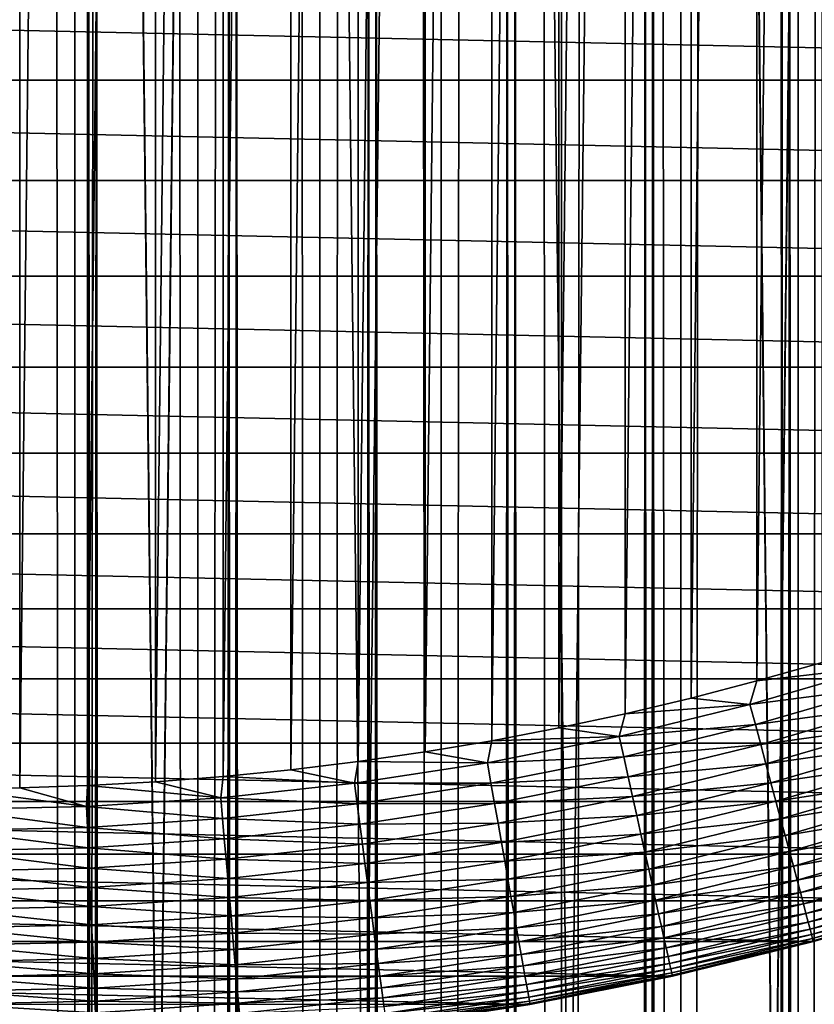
# Model space of a CAD drawing. Header units: millimetres. Extents: x -161 to 161, y -94 to 1149.
# Tile 1043 of 1056: x 0.25 to 3.24, y 641.19 to 644.89. Entities that reach past the tile are written whole.
import ezdxf

# ---------------------------------------------------------------- set-up
doc = ezdxf.new("R2010")
doc.units = ezdxf.units.MM
doc.header["$LTSCALE"] = 81.481481
for name, color, linetype in [('16', 7, 'CONTINUOUS'), ('18', 7, 'CONTINUOUS'), ('3', 7, 'CONTINUOUS'), ('37', 7, 'CONTINUOUS'), ('38', 7, 'CONTINUOUS'), ('39', 7, 'CONTINUOUS'), ('4', 7, 'CONTINUOUS'), ('41', 7, 'CONTINUOUS'), ('5', 7, 'CONTINUOUS')]:
    doc.layers.add(name, color=color, linetype=linetype)

msp = doc.modelspace()

# ---------------------------------------------------------------- linework, layer by layer
at = {"layer": '16', "color": 7, "linetype": 'CONTINUOUS', "true_color": 0xaaaaaa}
for points in [[(-0.3872, 673.5, -19.9962), (0.3872, 673.5, -19.9962), (0.0005, 640, -20), (-0.3872, 673.5, -19.9962)], [(0.0005, 640, -20), (0.3872, 673.5, -19.9962), (0.7751, 640, -19.985), (0.0005, 640, -20)], [(0.3872, 673.5, -19.9962), (1.1627, 673.5, -19.966), (0.7751, 640, -19.985), (0.3872, 673.5, -19.9962)], [(0.7751, 640, -19.985), (1.1627, 673.5, -19.966), (1.5485, 640, -19.94), (0.7751, 640, -19.985)], [(1.1627, 673.5, -19.966), (1.9369, 673.5, -19.9059), (1.5485, 640, -19.94), (1.1627, 673.5, -19.966)], [(1.5485, 640, -19.94), (1.9369, 673.5, -19.9059), (2.3195, 640, -19.865), (1.5485, 640, -19.94)], [(1.9369, 673.5, -19.9059), (2.7064, 673.5, -19.816), (2.3195, 640, -19.865), (1.9369, 673.5, -19.9059)], [(2.3195, 640, -19.865), (2.7064, 673.5, -19.816), (3.087, 640, -19.7603), (2.3195, 640, -19.865)], [(2.7064, 673.5, -19.816), (3.4724, 673.5, -19.6961), (3.087, 640, -19.7603), (2.7064, 673.5, -19.816)], [(3.087, 640, -19.7603), (3.4724, 673.5, -19.6961), (3.8498, 640, -19.626), (3.087, 640, -19.7603)]]:
    msp.add_3dface(points, dxfattribs=at)
at = {"layer": '18', "color": 7, "linetype": 'CONTINUOUS', "true_color": 0xaaaaaa}
for points in [[(0.3872, 673.5, 19.9962), (-0.3872, 673.5, 19.9962), (-0.0005, 640, 20), (0.3872, 673.5, 19.9962)], [(0.774, 640, 19.985), (0.3872, 673.5, 19.9962), (-0.0005, 640, 20), (0.774, 640, 19.985)], [(1.1627, 673.5, 19.966), (0.3872, 673.5, 19.9962), (0.774, 640, 19.985), (1.1627, 673.5, 19.966)], [(1.5474, 640, 19.94), (1.1627, 673.5, 19.966), (0.774, 640, 19.985), (1.5474, 640, 19.94)], [(1.9369, 673.5, 19.9059), (1.1627, 673.5, 19.966), (1.5474, 640, 19.94), (1.9369, 673.5, 19.9059)], [(2.3184, 640, 19.8652), (1.9369, 673.5, 19.9059), (1.5474, 640, 19.94), (2.3184, 640, 19.8652)], [(2.7064, 673.5, 19.816), (1.9369, 673.5, 19.9059), (2.3184, 640, 19.8652), (2.7064, 673.5, 19.816)], [(3.0859, 640, 19.7605), (2.7064, 673.5, 19.816), (2.3184, 640, 19.8652), (3.0859, 640, 19.7605)], [(3.4724, 673.5, 19.6961), (2.7064, 673.5, 19.816), (3.0859, 640, 19.7605), (3.4724, 673.5, 19.6961)], [(3.8488, 640, 19.6262), (3.4724, 673.5, 19.6961), (3.0859, 640, 19.7605), (3.8488, 640, 19.6262)]]:
    msp.add_3dface(points, dxfattribs=at)
at = {"layer": '3', "color": 7, "linetype": 'CONTINUOUS', "true_color": 0xaaaaaa}
for points in [[(-0.2655, -11, -11.9971), (0.0149, 648.5, -12), (0.2655, -11, -11.9971), (-0.2655, -11, -11.9971)], [(0.0149, 648.5, -12), (0.5426, 648.5, -11.9877), (0.2655, -11, -11.9971), (0.0149, 648.5, -12)], [(0.2655, -11, -11.9971), (0.5426, 648.5, -11.9877), (0.7959, -11, -11.9736), (0.2655, -11, -11.9971)], [(0.5426, 648.5, -11.9877), (1.069, 648.5, -11.9523), (0.7959, -11, -11.9736), (0.5426, 648.5, -11.9877)], [(0.7959, -11, -11.9736), (1.069, 648.5, -11.9523), (1.3247, -11, -11.9267), (0.7959, -11, -11.9736)], [(1.069, 648.5, -11.9523), (1.5934, 648.5, -11.8937), (1.3247, -11, -11.9267), (1.069, 648.5, -11.9523)], [(1.3247, -11, -11.9267), (1.5934, 648.5, -11.8937), (1.851, -11, -11.8564), (1.3247, -11, -11.9267)], [(1.5934, 648.5, -11.8937), (2.1149, 648.5, -11.8122), (1.851, -11, -11.8564), (1.5934, 648.5, -11.8937)], [(1.851, -11, -11.8564), (2.1149, 648.5, -11.8122), (2.3736, -11, -11.7629), (1.851, -11, -11.8564)], [(2.1149, 648.5, -11.8122), (2.6326, 648.5, -11.7077), (2.3736, -11, -11.7629), (2.1149, 648.5, -11.8122)], [(2.3736, -11, -11.7629), (2.6326, 648.5, -11.7077), (2.8916, -11, -11.6464), (2.3736, -11, -11.7629)], [(2.6326, 648.5, -11.7077), (3.1455, 648.5, -11.5804), (2.8916, -11, -11.6464), (2.6326, 648.5, -11.7077)], [(2.8916, -11, -11.6464), (3.1455, 648.5, -11.5804), (3.4039, -11, -11.5071), (2.8916, -11, -11.6464)], [(3.1455, 648.5, -11.5804), (3.6527, 648.5, -11.4306), (3.4039, -11, -11.5071), (3.1455, 648.5, -11.5804)]]:
    msp.add_3dface(points, dxfattribs=at)
at = {"layer": '37', "linetype": 'CONTINUOUS'}
for points in [[(0.2545, 642.0028, -48.8), (0.2541, 664.9972, -48.8), (0.0002, 642, -48.8), (0.2545, 642.0028, -48.8)], [(0.5089, 664.9887, -48.8), (0.2541, 664.9972, -48.8), (0.2545, 642.0028, -48.8), (0.5089, 664.9887, -48.8)], [(0.5093, 642.0114, -48.8), (0.5089, 664.9887, -48.8), (0.2545, 642.0028, -48.8), (0.5093, 642.0114, -48.8)], [(0.7637, 664.9745, -48.8), (0.5089, 664.9887, -48.8), (0.5093, 642.0114, -48.8), (0.7637, 664.9745, -48.8)], [(0.7641, 642.0255, -48.8), (0.7637, 664.9745, -48.8), (0.5093, 642.0114, -48.8), (0.7641, 642.0255, -48.8)], [(1.0182, 664.9547, -48.8), (0.7637, 664.9745, -48.8), (0.7641, 642.0255, -48.8), (1.0182, 664.9547, -48.8)], [(1.0186, 642.0453, -48.8), (1.0182, 664.9547, -48.8), (0.7641, 642.0255, -48.8), (1.0186, 642.0453, -48.8)], [(1.272, 664.9294, -48.8), (1.0182, 664.9547, -48.8), (1.0186, 642.0453, -48.8), (1.272, 664.9294, -48.8)], [(1.2724, 642.0707, -48.8), (1.272, 664.9294, -48.8), (1.0186, 642.0453, -48.8), (1.2724, 642.0707, -48.8)], [(1.5248, 664.8985, -48.8), (1.272, 664.9294, -48.8), (1.2724, 642.0707, -48.8), (1.5248, 664.8985, -48.8)], [(1.5252, 642.1016, -48.8), (1.5248, 664.8985, -48.8), (1.2724, 642.0707, -48.8), (1.5252, 642.1016, -48.8)], [(1.7763, 664.862, -48.8), (1.5248, 664.8985, -48.8), (1.5252, 642.1016, -48.8), (1.7763, 664.862, -48.8)], [(1.7767, 642.1381, -48.8), (1.7763, 664.862, -48.8), (1.5252, 642.1016, -48.8), (1.7767, 642.1381, -48.8)], [(2.0275, 664.8198, -48.8), (1.7763, 664.862, -48.8), (1.7767, 642.1381, -48.8), (2.0275, 664.8198, -48.8)], [(2.0279, 642.1803, -48.8), (2.0275, 664.8198, -48.8), (1.7767, 642.1381, -48.8), (2.0279, 642.1803, -48.8)], [(2.2781, 664.772, -48.8), (2.0275, 664.8198, -48.8), (2.0279, 642.1803, -48.8), (2.2781, 664.772, -48.8)], [(2.2785, 642.2281, -48.8), (2.2781, 664.772, -48.8), (2.0279, 642.1803, -48.8), (2.2785, 642.2281, -48.8)], [(2.5277, 664.7186, -48.8), (2.2781, 664.772, -48.8), (2.2785, 642.2281, -48.8), (2.5277, 664.7186, -48.8)], [(2.5281, 642.2814, -48.8), (2.5277, 664.7186, -48.8), (2.2785, 642.2281, -48.8), (2.5281, 642.2814, -48.8)], [(2.7761, 664.6598, -48.8), (2.5277, 664.7186, -48.8), (2.5281, 642.2814, -48.8), (2.7761, 664.6598, -48.8)], [(2.7764, 642.3403, -48.8), (2.7761, 664.6598, -48.8), (2.5281, 642.2814, -48.8), (2.7764, 642.3403, -48.8)], [(3.0227, 664.5956, -48.8), (2.7761, 664.6598, -48.8), (2.7764, 642.3403, -48.8), (3.0227, 664.5956, -48.8)], [(3.0231, 642.4045, -48.8), (3.0227, 664.5956, -48.8), (2.7764, 642.3403, -48.8), (3.0231, 642.4045, -48.8)], [(3.2673, 664.5261, -48.8), (3.0227, 664.5956, -48.8), (3.0231, 642.4045, -48.8), (3.2673, 664.5261, -48.8)], [(3.2677, 642.474, -48.8), (3.2673, 664.5261, -48.8), (3.0231, 642.4045, -48.8), (3.2677, 642.474, -48.8)]]:
    msp.add_3dface(points, dxfattribs=at)
at = {"layer": '38', "linetype": 'CONTINUOUS'}
for points in [[(-8.8387, 644.6613, -78.8), (-9.2163, 645.0556, -78.8), (8.8387, 644.6613, -78.8), (-8.8387, 644.6613, -78.8)], [(8.8387, 644.6613, -78.8), (-9.2163, 645.0556, -78.8), (9.2163, 645.0556, -78.8), (8.8387, 644.6613, -78.8)], [(-8.4444, 644.2837, -78.8), (-8.8387, 644.6613, -78.8), (8.4444, 644.2837, -78.8), (-8.4444, 644.2837, -78.8)], [(8.4444, 644.2837, -78.8), (-8.8387, 644.6613, -78.8), (8.8387, 644.6613, -78.8), (8.4444, 644.2837, -78.8)], [(-8.0352, 643.9248, -78.8), (-8.4444, 644.2837, -78.8), (8.0352, 643.9248, -78.8), (-8.0352, 643.9248, -78.8)], [(8.0352, 643.9248, -78.8), (-8.4444, 644.2837, -78.8), (8.4444, 644.2837, -78.8), (8.0352, 643.9248, -78.8)], [(-7.6096, 643.5833, -78.8), (-8.0352, 643.9248, -78.8), (7.6096, 643.5833, -78.8), (-7.6096, 643.5833, -78.8)], [(7.6096, 643.5833, -78.8), (-8.0352, 643.9248, -78.8), (8.0352, 643.9248, -78.8), (7.6096, 643.5833, -78.8)], [(-7.1692, 643.2604, -78.8), (-7.6096, 643.5833, -78.8), (7.1692, 643.2604, -78.8), (-7.1692, 643.2604, -78.8)], [(7.1692, 643.2604, -78.8), (-7.6096, 643.5833, -78.8), (7.6096, 643.5833, -78.8), (7.1692, 643.2604, -78.8)], [(-6.7164, 642.9577, -78.8), (-7.1692, 643.2604, -78.8), (6.7164, 642.9577, -78.8), (-6.7164, 642.9577, -78.8)], [(6.7164, 642.9577, -78.8), (-7.1692, 643.2604, -78.8), (7.1692, 643.2604, -78.8), (6.7164, 642.9577, -78.8)], [(-6.2503, 642.675, -78.8), (-6.7164, 642.9577, -78.8), (6.2503, 642.675, -78.8), (-6.2503, 642.675, -78.8)], [(6.2503, 642.675, -78.8), (-6.7164, 642.9577, -78.8), (6.7164, 642.9577, -78.8), (6.2503, 642.675, -78.8)], [(-5.7715, 642.4123, -78.8), (-6.2503, 642.675, -78.8), (5.7715, 642.4123, -78.8), (-5.7715, 642.4123, -78.8)], [(5.7715, 642.4123, -78.8), (-6.2503, 642.675, -78.8), (6.2503, 642.675, -78.8), (5.7715, 642.4123, -78.8)], [(-5.2825, 642.171, -78.8), (-5.7715, 642.4123, -78.8), (5.2825, 642.171, -78.8), (-5.2825, 642.171, -78.8)], [(5.2825, 642.171, -78.8), (-5.7715, 642.4123, -78.8), (5.7715, 642.4123, -78.8), (5.2825, 642.171, -78.8)], [(-4.784, 641.9518, -78.8), (-5.2825, 642.171, -78.8), (4.784, 641.9518, -78.8), (-4.784, 641.9518, -78.8)], [(4.784, 641.9518, -78.8), (-5.2825, 642.171, -78.8), (5.2825, 642.171, -78.8), (4.784, 641.9518, -78.8)], [(-4.2751, 641.7539, -78.8), (-4.784, 641.9518, -78.8), (4.2751, 641.7539, -78.8), (-4.2751, 641.7539, -78.8)], [(4.2751, 641.7539, -78.8), (-4.784, 641.9518, -78.8), (4.784, 641.9518, -78.8), (4.2751, 641.7539, -78.8)], [(-3.7583, 641.5784, -78.8), (-4.2751, 641.7539, -78.8), (3.7583, 641.5784, -78.8), (-3.7583, 641.5784, -78.8)], [(3.7583, 641.5784, -78.8), (-4.2751, 641.7539, -78.8), (4.2751, 641.7539, -78.8), (3.7583, 641.5784, -78.8)], [(-3.2358, 641.4261, -78.8), (-3.7583, 641.5784, -78.8), (3.2358, 641.4261, -78.8), (-3.2358, 641.4261, -78.8)], [(3.2358, 641.4261, -78.8), (-3.7583, 641.5784, -78.8), (3.7583, 641.5784, -78.8), (3.2358, 641.4261, -78.8)], [(-2.7056, 641.2964, -78.8), (-3.2358, 641.4261, -78.8), (2.7056, 641.2964, -78.8), (-2.7056, 641.2964, -78.8)], [(2.7056, 641.2964, -78.8), (-3.2358, 641.4261, -78.8), (3.2358, 641.4261, -78.8), (2.7056, 641.2964, -78.8)], [(-2.17, 641.1899, -78.8), (-2.7056, 641.2964, -78.8), (2.17, 641.1899, -78.8), (-2.17, 641.1899, -78.8)], [(2.17, 641.1899, -78.8), (-2.7056, 641.2964, -78.8), (2.7056, 641.2964, -78.8), (2.17, 641.1899, -78.8)]]:
    msp.add_3dface(points, dxfattribs=at)
at = {"layer": '39', "linetype": 'CONTINUOUS'}
for points in [[(3.2358, 641.4261, -78.8), (3.7583, 641.5784, -78.8), (3.2409, 641.4274, -49.8), (3.2358, 641.4261, -78.8)], [(2.7103, 641.2974, -49.8), (3.2358, 641.4261, -78.8), (3.2409, 641.4274, -49.8), (2.7103, 641.2974, -49.8)], [(2.7056, 641.2964, -78.8), (3.2358, 641.4261, -78.8), (2.7103, 641.2974, -49.8), (2.7056, 641.2964, -78.8)], [(2.17, 641.1899, -78.8), (2.7056, 641.2964, -78.8), (2.1745, 641.1906, -49.8), (2.17, 641.1899, -78.8)], [(2.1745, 641.1906, -49.8), (2.7056, 641.2964, -78.8), (2.7103, 641.2974, -49.8), (2.1745, 641.1906, -49.8)], [(1.6346, 641.1073, -49.8), (2.17, 641.1899, -78.8), (2.1745, 641.1906, -49.8), (1.6346, 641.1073, -49.8)]]:
    msp.add_3dface(points, dxfattribs=at)
at = {"layer": '4', "color": 7, "linetype": 'CONTINUOUS', "true_color": 0xaaaaaa}
for points in [[(0.2655, -11, 11.9971), (-0.0149, 648.5, 12), (-0.2655, -11, 11.9971), (0.2655, -11, 11.9971)], [(0.5127, 648.5, 11.989), (-0.0149, 648.5, 12), (0.2655, -11, 11.9971), (0.5127, 648.5, 11.989)], [(0.7959, -11, 11.9736), (0.5127, 648.5, 11.989), (0.2655, -11, 11.9971), (0.7959, -11, 11.9736)], [(1.0392, 648.5, 11.9549), (0.5127, 648.5, 11.989), (0.7959, -11, 11.9736), (1.0392, 648.5, 11.9549)], [(1.3247, -11, 11.9267), (1.0392, 648.5, 11.9549), (0.7959, -11, 11.9736), (1.3247, -11, 11.9267)], [(1.5636, 648.5, 11.8977), (1.0392, 648.5, 11.9549), (1.3247, -11, 11.9267), (1.5636, 648.5, 11.8977)], [(1.851, -11, 11.8564), (1.5636, 648.5, 11.8977), (1.3247, -11, 11.9267), (1.851, -11, 11.8564)], [(2.0852, 648.4999, 11.8174), (1.5636, 648.5, 11.8977), (1.851, -11, 11.8564), (2.0852, 648.4999, 11.8174)], [(2.3736, -11, 11.7629), (2.0852, 648.4999, 11.8174), (1.851, -11, 11.8564), (2.3736, -11, 11.7629)], [(2.603, 648.4999, 11.7143), (2.0852, 648.4999, 11.8174), (2.3736, -11, 11.7629), (2.603, 648.4999, 11.7143)], [(2.8916, -11, 11.6464), (2.603, 648.4999, 11.7143), (2.3736, -11, 11.7629), (2.8916, -11, 11.6464)], [(3.1161, 648.4999, 11.5884), (2.603, 648.4999, 11.7143), (2.8916, -11, 11.6464), (3.1161, 648.4999, 11.5884)], [(3.4039, -11, 11.5071), (3.1161, 648.4999, 11.5884), (2.8916, -11, 11.6464), (3.4039, -11, 11.5071)], [(3.6234, 648.5, 11.4399), (3.1161, 648.4999, 11.5884), (3.4039, -11, 11.5071), (3.6234, 648.5, 11.4399)]]:
    msp.add_3dface(points, dxfattribs=at)
at = {"layer": '41', "linetype": 'CONTINUOUS'}
for points in [[(3.2677, 642.474, -48.8), (3.0231, 642.4045, -48.8), (3.4817, 642.4574, -48.8031), (3.2677, 642.474, -48.8)], [(3.4817, 642.4574, -48.8031), (3.0231, 642.4045, -48.8), (2.9967, 642.3161, -48.8031), (3.4817, 642.4574, -48.8031)], [(3.4817, 642.4574, -48.8031), (2.9967, 642.3161, -48.8031), (3.5052, 642.383, -48.8123), (3.4817, 642.4574, -48.8031)], [(3.0231, 642.4045, -48.8), (2.7764, 642.3403, -48.8), (2.9967, 642.3161, -48.8031), (3.0231, 642.4045, -48.8)], [(3.5052, 642.383, -48.8123), (2.9967, 642.3161, -48.8031), (3.0169, 642.2407, -48.8123), (3.5052, 642.383, -48.8123)], [(3.5052, 642.383, -48.8123), (3.0169, 642.2407, -48.8123), (3.5284, 642.3095, -48.8277), (3.5052, 642.383, -48.8123)], [(2.9967, 642.3161, -48.8031), (2.5281, 642.2814, -48.8), (2.506, 642.196, -48.8031), (2.9967, 642.3161, -48.8031)], [(2.9967, 642.3161, -48.8031), (2.506, 642.196, -48.8031), (3.0169, 642.2407, -48.8123), (2.9967, 642.3161, -48.8031)], [(2.7764, 642.3403, -48.8), (2.5281, 642.2814, -48.8), (2.9967, 642.3161, -48.8031), (2.7764, 642.3403, -48.8)], [(2.5281, 642.2814, -48.8), (2.2785, 642.2281, -48.8), (2.506, 642.196, -48.8031), (2.5281, 642.2814, -48.8)], [(3.5284, 642.3095, -48.8277), (3.0169, 642.2407, -48.8123), (3.0369, 642.1662, -48.8277), (3.5284, 642.3095, -48.8277)], [(3.5284, 642.3095, -48.8277), (3.0369, 642.1662, -48.8277), (3.5511, 642.2373, -48.849), (3.5284, 642.3095, -48.8277)], [(3.0169, 642.2407, -48.8123), (2.506, 642.196, -48.8031), (2.5229, 642.1198, -48.8123), (3.0169, 642.2407, -48.8123)], [(3.0169, 642.2407, -48.8123), (2.5229, 642.1198, -48.8123), (3.0369, 642.1662, -48.8277), (3.0169, 642.2407, -48.8123)], [(2.2785, 642.2281, -48.8), (2.0279, 642.1803, -48.8), (2.506, 642.196, -48.8031), (2.2785, 642.2281, -48.8)], [(3.5511, 642.2373, -48.849), (3.0369, 642.1662, -48.8277), (3.0565, 642.0932, -48.849), (3.5511, 642.2373, -48.849)], [(3.5511, 642.2373, -48.849), (3.0565, 642.0932, -48.849), (3.5733, 642.167, -48.8762), (3.5511, 642.2373, -48.849)], [(2.0279, 642.1803, -48.8), (1.7767, 642.1381, -48.8), (2.0106, 642.0974, -48.8031), (2.0279, 642.1803, -48.8)], [(2.506, 642.196, -48.8031), (2.0279, 642.1803, -48.8), (2.0106, 642.0974, -48.8031), (2.506, 642.196, -48.8031)], [(2.506, 642.196, -48.8031), (2.0106, 642.0974, -48.8031), (2.5229, 642.1198, -48.8123), (2.506, 642.196, -48.8031)], [(3.0369, 642.1662, -48.8277), (2.5229, 642.1198, -48.8123), (2.5396, 642.0445, -48.8277), (3.0369, 642.1662, -48.8277)], [(3.0369, 642.1662, -48.8277), (2.5396, 642.0445, -48.8277), (3.0565, 642.0932, -48.849), (3.0369, 642.1662, -48.8277)], [(3.5733, 642.167, -48.8762), (3.0565, 642.0932, -48.849), (3.0755, 642.0219, -48.8762), (3.5733, 642.167, -48.8762)], [(3.5733, 642.167, -48.8762), (3.0755, 642.0219, -48.8762), (3.5947, 642.0989, -48.9092), (3.5733, 642.167, -48.8762)], [(1.7767, 642.1381, -48.8), (1.5252, 642.1016, -48.8), (2.0106, 642.0974, -48.8031), (1.7767, 642.1381, -48.8)], [(1.5252, 642.1016, -48.8), (1.2724, 642.0707, -48.8), (1.5113, 642.0206, -48.8031), (1.5252, 642.1016, -48.8)], [(2.0106, 642.0974, -48.8031), (1.5252, 642.1016, -48.8), (1.5113, 642.0206, -48.8031), (2.0106, 642.0974, -48.8031)], [(2.0106, 642.0974, -48.8031), (1.5113, 642.0206, -48.8031), (2.0241, 642.0206, -48.8123), (2.0106, 642.0974, -48.8031)], [(2.5229, 642.1198, -48.8123), (2.0106, 642.0974, -48.8031), (2.0241, 642.0206, -48.8123), (2.5229, 642.1198, -48.8123)], [(2.5229, 642.1198, -48.8123), (2.0241, 642.0206, -48.8123), (2.5396, 642.0445, -48.8277), (2.5229, 642.1198, -48.8123)], [(3.0565, 642.0932, -48.849), (2.5396, 642.0445, -48.8277), (2.556, 641.9707, -48.849), (3.0565, 642.0932, -48.849)], [(3.0565, 642.0932, -48.849), (2.556, 641.9707, -48.849), (3.0755, 642.0219, -48.8762), (3.0565, 642.0932, -48.849)], [(3.5947, 642.0989, -48.9092), (3.0755, 642.0219, -48.8762), (3.094, 641.953, -48.9092), (3.5947, 642.0989, -48.9092)], [(3.5947, 642.0989, -48.9092), (3.094, 641.953, -48.9092), (3.6154, 642.0336, -48.9476), (3.5947, 642.0989, -48.9092)], [(1.2724, 642.0707, -48.8), (1.0186, 642.0453, -48.8), (1.5113, 642.0206, -48.8031), (1.2724, 642.0707, -48.8)], [(0.7641, 642.0255, -48.8), (0.5093, 642.0114, -48.8), (1.0091, 641.9656, -48.8031), (0.7641, 642.0255, -48.8)], [(1.0186, 642.0453, -48.8), (0.7641, 642.0255, -48.8), (1.0091, 641.9656, -48.8031), (1.0186, 642.0453, -48.8)], [(1.5113, 642.0206, -48.8031), (1.0186, 642.0453, -48.8), (1.0091, 641.9656, -48.8031), (1.5113, 642.0206, -48.8031)], [(1.5113, 642.0206, -48.8031), (1.0091, 641.9656, -48.8031), (1.5215, 641.9432, -48.8123), (1.5113, 642.0206, -48.8031)], [(2.0241, 642.0206, -48.8123), (1.5113, 642.0206, -48.8031), (1.5215, 641.9432, -48.8123), (2.0241, 642.0206, -48.8123)], [(2.0241, 642.0206, -48.8123), (1.5215, 641.9432, -48.8123), (2.0375, 641.9447, -48.8277), (2.0241, 642.0206, -48.8123)], [(2.5396, 642.0445, -48.8277), (2.0241, 642.0206, -48.8123), (2.0375, 641.9447, -48.8277), (2.5396, 642.0445, -48.8277)], [(2.5396, 642.0445, -48.8277), (2.0375, 641.9447, -48.8277), (2.556, 641.9707, -48.849), (2.5396, 642.0445, -48.8277)], [(3.0755, 642.0219, -48.8762), (2.556, 641.9707, -48.849), (2.5719, 641.8987, -48.8762), (3.0755, 642.0219, -48.8762)], [(3.0755, 642.0219, -48.8762), (2.5719, 641.8987, -48.8762), (3.094, 641.953, -48.9092), (3.0755, 642.0219, -48.8762)], [(3.6154, 642.0336, -48.9476), (3.094, 641.953, -48.9092), (3.1118, 641.8868, -48.9476), (3.6154, 642.0336, -48.9476)], [(3.6154, 642.0336, -48.9476), (3.1118, 641.8868, -48.9476), (3.635, 641.9713, -48.9913), (3.6154, 642.0336, -48.9476)], [(0.505, 641.9326, -48.8031), (0.0002, 642, -48.8), (0, 641.9215, -48.8031), (0.505, 641.9326, -48.8031)], [(0.2545, 642.0028, -48.8), (0.0002, 642, -48.8), (0.505, 641.9326, -48.8031), (0.2545, 642.0028, -48.8)], [(0.5093, 642.0114, -48.8), (0.2545, 642.0028, -48.8), (0.505, 641.9326, -48.8031), (0.5093, 642.0114, -48.8)], [(1.0091, 641.9656, -48.8031), (0.5093, 642.0114, -48.8), (0.505, 641.9326, -48.8031), (1.0091, 641.9656, -48.8031)], [(1.0091, 641.9656, -48.8031), (0.505, 641.9326, -48.8031), (1.0159, 641.8878, -48.8123), (1.0091, 641.9656, -48.8031)], [(1.5215, 641.9432, -48.8123), (1.0091, 641.9656, -48.8031), (1.0159, 641.8878, -48.8123), (1.5215, 641.9432, -48.8123)], [(2.0375, 641.9447, -48.8277), (1.5215, 641.9432, -48.8123), (1.5315, 641.8668, -48.8277), (2.0375, 641.9447, -48.8277)], [(2.0375, 641.9447, -48.8277), (1.5315, 641.8668, -48.8277), (2.0507, 641.8702, -48.849), (2.0375, 641.9447, -48.8277)], [(2.556, 641.9707, -48.849), (2.0375, 641.9447, -48.8277), (2.0507, 641.8702, -48.849), (2.556, 641.9707, -48.849)], [(2.556, 641.9707, -48.849), (2.0507, 641.8702, -48.849), (2.5719, 641.8987, -48.8762), (2.556, 641.9707, -48.849)], [(3.094, 641.953, -48.9092), (2.5719, 641.8987, -48.8762), (2.5874, 641.829, -48.9092), (3.094, 641.953, -48.9092)], [(3.094, 641.953, -48.9092), (2.5874, 641.829, -48.9092), (3.1118, 641.8868, -48.9476), (3.094, 641.953, -48.9092)], [(3.635, 641.9713, -48.9913), (3.1118, 641.8868, -48.9476), (3.1287, 641.8237, -48.9913), (3.635, 641.9713, -48.9913)], [(3.635, 641.9713, -48.9913), (3.1287, 641.8237, -48.9913), (3.6536, 641.9124, -49.04), (3.635, 641.9713, -48.9913)], [(0.505, 641.9326, -48.8031), (0, 641.9215, -48.8031), (0.5084, 641.8546, -48.8123), (0.505, 641.9326, -48.8031)], [(0.5084, 641.8546, -48.8123), (0, 641.9215, -48.8031), (0, 641.8435, -48.8123), (0.5084, 641.8546, -48.8123)], [(1.0159, 641.8878, -48.8123), (0.505, 641.9326, -48.8031), (0.5084, 641.8546, -48.8123), (1.0159, 641.8878, -48.8123)], [(1.5215, 641.9432, -48.8123), (1.0159, 641.8878, -48.8123), (1.5315, 641.8668, -48.8277), (1.5215, 641.9432, -48.8123)], [(3.6536, 641.9124, -49.04), (3.1287, 641.8237, -48.9913), (3.1446, 641.7641, -49.04), (3.6536, 641.9124, -49.04)], [(3.6536, 641.9124, -49.04), (3.1446, 641.7641, -49.04), (3.6709, 641.8574, -49.0934), (3.6536, 641.9124, -49.04)], [(1.0159, 641.8878, -48.8123), (0.5084, 641.8546, -48.8123), (1.0227, 641.8111, -48.8277), (1.0159, 641.8878, -48.8123)], [(1.5315, 641.8668, -48.8277), (1.0159, 641.8878, -48.8123), (1.0227, 641.8111, -48.8277), (1.5315, 641.8668, -48.8277)], [(2.5719, 641.8987, -48.8762), (2.0507, 641.8702, -48.849), (2.0635, 641.7976, -48.8762), (2.5719, 641.8987, -48.8762)], [(2.5719, 641.8987, -48.8762), (2.0635, 641.7976, -48.8762), (2.5874, 641.829, -48.9092), (2.5719, 641.8987, -48.8762)], [(3.1118, 641.8868, -48.9476), (2.5874, 641.829, -48.9092), (2.6022, 641.7621, -48.9476), (3.1118, 641.8868, -48.9476)], [(3.1118, 641.8868, -48.9476), (2.6022, 641.7621, -48.9476), (3.1287, 641.8237, -48.9913), (3.1118, 641.8868, -48.9476)], [(0.5084, 641.8546, -48.8123), (0, 641.8435, -48.8123), (0.5118, 641.7776, -48.8277), (0.5084, 641.8546, -48.8123)], [(0.5118, 641.7776, -48.8277), (0, 641.8435, -48.8123), (0, 641.7664, -48.8277), (0.5118, 641.7776, -48.8277)], [(1.0227, 641.8111, -48.8277), (0.5084, 641.8546, -48.8123), (0.5118, 641.7776, -48.8277), (1.0227, 641.8111, -48.8277)], [(1.5315, 641.8668, -48.8277), (1.0227, 641.8111, -48.8277), (1.5414, 641.7918, -48.849), (1.5315, 641.8668, -48.8277)], [(2.0507, 641.8702, -48.849), (1.5315, 641.8668, -48.8277), (1.5414, 641.7918, -48.849), (2.0507, 641.8702, -48.849)], [(2.0507, 641.8702, -48.849), (1.5414, 641.7918, -48.849), (2.0635, 641.7976, -48.8762), (2.0507, 641.8702, -48.849)], [(3.6709, 641.8574, -49.0934), (3.1446, 641.7641, -49.04), (3.1596, 641.7084, -49.0934), (3.6709, 641.8574, -49.0934)], [(3.6709, 641.8574, -49.0934), (3.1596, 641.7084, -49.0934), (3.6869, 641.8066, -49.1511), (3.6709, 641.8574, -49.0934)], [(1.0227, 641.8111, -48.8277), (0.5118, 641.7776, -48.8277), (1.0292, 641.7357, -48.849), (1.0227, 641.8111, -48.8277)], [(1.5414, 641.7918, -48.849), (1.0227, 641.8111, -48.8277), (1.0292, 641.7357, -48.849), (1.5414, 641.7918, -48.849)], [(2.0635, 641.7976, -48.8762), (1.5414, 641.7918, -48.849), (1.551, 641.7187, -48.8762), (2.0635, 641.7976, -48.8762)], [(2.0635, 641.7976, -48.8762), (1.551, 641.7187, -48.8762), (2.0758, 641.7273, -48.9092), (2.0635, 641.7976, -48.8762)], [(2.5874, 641.829, -48.9092), (2.0635, 641.7976, -48.8762), (2.0758, 641.7273, -48.9092), (2.5874, 641.829, -48.9092)], [(2.5874, 641.829, -48.9092), (2.0758, 641.7273, -48.9092), (2.6022, 641.7621, -48.9476), (2.5874, 641.829, -48.9092)], [(3.1287, 641.8237, -48.9913), (2.6022, 641.7621, -48.9476), (2.6164, 641.6983, -48.9913), (3.1287, 641.8237, -48.9913)], [(3.1287, 641.8237, -48.9913), (2.6164, 641.6983, -48.9913), (3.1446, 641.7641, -49.04), (3.1287, 641.8237, -48.9913)], [(3.6869, 641.8066, -49.1511), (3.1596, 641.7084, -49.0934), (3.1734, 641.6569, -49.1511), (3.6869, 641.8066, -49.1511)], [(3.6869, 641.8066, -49.1511), (3.1734, 641.6569, -49.1511), (3.7015, 641.7602, -49.2129), (3.6869, 641.8066, -49.1511)], [(0.5118, 641.7776, -48.8277), (0, 641.7664, -48.8277), (0.5151, 641.702, -48.849), (0.5118, 641.7776, -48.8277)], [(0.5151, 641.702, -48.849), (0, 641.7664, -48.8277), (0, 641.6908, -48.849), (0.5151, 641.702, -48.849)], [(1.0292, 641.7357, -48.849), (0.5118, 641.7776, -48.8277), (0.5151, 641.702, -48.849), (1.0292, 641.7357, -48.849)], [(1.5414, 641.7918, -48.849), (1.0292, 641.7357, -48.849), (1.551, 641.7187, -48.8762), (1.5414, 641.7918, -48.849)], [(2.6022, 641.7621, -48.9476), (2.0758, 641.7273, -48.9092), (2.0878, 641.6598, -48.9476), (2.6022, 641.7621, -48.9476)], [(2.6022, 641.7621, -48.9476), (2.0878, 641.6598, -48.9476), (2.6164, 641.6983, -48.9913), (2.6022, 641.7621, -48.9476)], [(3.1446, 641.7641, -49.04), (2.6164, 641.6983, -48.9913), (2.6297, 641.6381, -49.04), (3.1446, 641.7641, -49.04)], [(3.1446, 641.7641, -49.04), (2.6297, 641.6381, -49.04), (3.1596, 641.7084, -49.0934), (3.1446, 641.7641, -49.04)], [(3.7015, 641.7602, -49.2129), (3.1734, 641.6569, -49.1511), (3.1859, 641.6099, -49.2129), (3.7015, 641.7602, -49.2129)], [(3.7015, 641.7602, -49.2129), (3.1859, 641.6099, -49.2129), (3.7147, 641.7186, -49.2783), (3.7015, 641.7602, -49.2129)], [(1.0292, 641.7357, -48.849), (0.5151, 641.702, -48.849), (1.0357, 641.6622, -48.8762), (1.0292, 641.7357, -48.849)], [(1.551, 641.7187, -48.8762), (1.0292, 641.7357, -48.849), (1.0357, 641.6622, -48.8762), (1.551, 641.7187, -48.8762)], [(2.0758, 641.7273, -48.9092), (1.551, 641.7187, -48.8762), (1.5604, 641.6479, -48.9092), (2.0758, 641.7273, -48.9092)], [(2.0758, 641.7273, -48.9092), (1.5604, 641.6479, -48.9092), (2.0878, 641.6598, -48.9476), (2.0758, 641.7273, -48.9092)], [(0.5151, 641.702, -48.849), (0, 641.6908, -48.849), (0.5183, 641.6283, -48.8762), (0.5151, 641.702, -48.849)], [(0.5183, 641.6283, -48.8762), (0, 641.6908, -48.849), (0, 641.617, -48.8762), (0.5183, 641.6283, -48.8762)], [(1.0357, 641.6622, -48.8762), (0.5151, 641.702, -48.849), (0.5183, 641.6283, -48.8762), (1.0357, 641.6622, -48.8762)], [(1.551, 641.7187, -48.8762), (1.0357, 641.6622, -48.8762), (1.5604, 641.6479, -48.9092), (1.551, 641.7187, -48.8762)], [(2.6164, 641.6983, -48.9913), (2.0878, 641.6598, -48.9476), (2.0991, 641.5954, -48.9913), (2.6164, 641.6983, -48.9913)], [(2.6164, 641.6983, -48.9913), (2.0991, 641.5954, -48.9913), (2.6297, 641.6381, -49.04), (2.6164, 641.6983, -48.9913)], [(3.1596, 641.7084, -49.0934), (2.6297, 641.6381, -49.04), (2.6422, 641.5818, -49.0934), (3.1596, 641.7084, -49.0934)], [(3.1596, 641.7084, -49.0934), (2.6422, 641.5818, -49.0934), (3.1734, 641.6569, -49.1511), (3.1596, 641.7084, -49.0934)], [(3.7147, 641.7186, -49.2783), (3.1859, 641.6099, -49.2129), (3.1972, 641.5678, -49.2783), (3.7147, 641.7186, -49.2783)], [(3.7147, 641.7186, -49.2783), (3.1972, 641.5678, -49.2783), (3.7262, 641.682, -49.3469), (3.7147, 641.7186, -49.2783)], [(1.0357, 641.6622, -48.8762), (0.5183, 641.6283, -48.8762), (1.0419, 641.5912, -48.9092), (1.0357, 641.6622, -48.8762)], [(1.5604, 641.6479, -48.9092), (1.0357, 641.6622, -48.8762), (1.0419, 641.5912, -48.9092), (1.5604, 641.6479, -48.9092)], [(2.0878, 641.6598, -48.9476), (1.5604, 641.6479, -48.9092), (1.5693, 641.58, -48.9476), (2.0878, 641.6598, -48.9476)], [(2.0878, 641.6598, -48.9476), (1.5693, 641.58, -48.9476), (2.0991, 641.5954, -48.9913), (2.0878, 641.6598, -48.9476)], [(3.1734, 641.6569, -49.1511), (2.6422, 641.5818, -49.0934), (2.6537, 641.5297, -49.1511), (3.1734, 641.6569, -49.1511)], [(3.1734, 641.6569, -49.1511), (2.6537, 641.5297, -49.1511), (3.1859, 641.6099, -49.2129), (3.1734, 641.6569, -49.1511)], [(3.7262, 641.682, -49.3469), (3.1972, 641.5678, -49.2783), (3.2071, 641.5308, -49.3469), (3.7262, 641.682, -49.3469)], [(3.7262, 641.682, -49.3469), (3.2071, 641.5308, -49.3469), (3.7361, 641.6507, -49.4183), (3.7262, 641.682, -49.3469)], [(3.7361, 641.6507, -49.4183), (3.2071, 641.5308, -49.3469), (3.2156, 641.499, -49.4183), (3.7361, 641.6507, -49.4183)], [(3.7361, 641.6507, -49.4183), (3.2156, 641.499, -49.4183), (3.7442, 641.6249, -49.4921), (3.7361, 641.6507, -49.4183)], [(0.5183, 641.6283, -48.8762), (0, 641.617, -48.8762), (0.5214, 641.557, -48.9092), (0.5183, 641.6283, -48.8762)], [(0.5214, 641.557, -48.9092), (0, 641.617, -48.8762), (0, 641.5457, -48.9092), (0.5214, 641.557, -48.9092)], [(1.0419, 641.5912, -48.9092), (0.5183, 641.6283, -48.8762), (0.5214, 641.557, -48.9092), (1.0419, 641.5912, -48.9092)], [(1.5604, 641.6479, -48.9092), (1.0419, 641.5912, -48.9092), (1.5693, 641.58, -48.9476), (1.5604, 641.6479, -48.9092)], [(2.6297, 641.6381, -49.04), (2.0991, 641.5954, -48.9913), (2.1098, 641.5347, -49.04), (2.6297, 641.6381, -49.04)], [(2.6297, 641.6381, -49.04), (2.1098, 641.5347, -49.04), (2.6422, 641.5818, -49.0934), (2.6297, 641.6381, -49.04)], [(3.7442, 641.6249, -49.4921), (3.2156, 641.499, -49.4183), (3.2227, 641.4729, -49.4921), (3.7442, 641.6249, -49.4921)], [(3.7442, 641.6249, -49.4921), (3.2227, 641.4729, -49.4921), (3.7506, 641.6046, -49.5678), (3.7442, 641.6249, -49.4921)], [(1.0419, 641.5912, -48.9092), (0.5214, 641.557, -48.9092), (1.0479, 641.5229, -48.9476), (1.0419, 641.5912, -48.9092)], [(1.5693, 641.58, -48.9476), (1.0419, 641.5912, -48.9092), (1.0479, 641.5229, -48.9476), (1.5693, 641.58, -48.9476)], [(1.5693, 641.58, -48.9476), (1.0479, 641.5229, -48.9476), (1.5778, 641.5152, -48.9913), (1.5693, 641.58, -48.9476)], [(2.0991, 641.5954, -48.9913), (1.5693, 641.58, -48.9476), (1.5778, 641.5152, -48.9913), (2.0991, 641.5954, -48.9913)], [(2.0991, 641.5954, -48.9913), (1.5778, 641.5152, -48.9913), (2.1098, 641.5347, -49.04), (2.0991, 641.5954, -48.9913)], [(2.6422, 641.5818, -49.0934), (2.1098, 641.5347, -49.04), (2.1198, 641.4779, -49.0934), (2.6422, 641.5818, -49.0934)], [(2.6422, 641.5818, -49.0934), (2.1198, 641.4779, -49.0934), (2.6537, 641.5297, -49.1511), (2.6422, 641.5818, -49.0934)], [(3.1859, 641.6099, -49.2129), (2.6537, 641.5297, -49.1511), (2.6643, 641.4823, -49.2129), (3.1859, 641.6099, -49.2129)], [(3.1859, 641.6099, -49.2129), (2.6643, 641.4823, -49.2129), (3.1972, 641.5678, -49.2783), (3.1859, 641.6099, -49.2129)], [(3.7506, 641.6046, -49.5678), (3.2227, 641.4729, -49.4921), (3.2282, 641.4523, -49.5678), (3.7506, 641.6046, -49.5678)], [(3.7506, 641.6046, -49.5678), (3.2282, 641.4523, -49.5678), (3.7552, 641.5901, -49.6449), (3.7506, 641.6046, -49.5678)], [(3.7552, 641.5901, -49.6449), (3.2282, 641.4523, -49.5678), (3.2321, 641.4376, -49.6449), (3.7552, 641.5901, -49.6449)], [(3.7552, 641.5901, -49.6449), (3.2321, 641.4376, -49.6449), (3.7579, 641.5814, -49.723), (3.7552, 641.5901, -49.6449)], [(3.7579, 641.5814, -49.723), (3.2321, 641.4376, -49.6449), (3.2345, 641.4288, -49.723), (3.7579, 641.5814, -49.723)], [(3.2409, 641.4274, -49.8), (3.7579, 641.5814, -49.723), (3.2345, 641.4288, -49.723), (3.2409, 641.4274, -49.8)], [(0.5214, 641.557, -48.9092), (0, 641.5457, -48.9092), (0.5244, 641.4885, -48.9476), (0.5214, 641.557, -48.9092)], [(0.5244, 641.4885, -48.9476), (0, 641.5457, -48.9092), (0, 641.4771, -48.9476), (0.5244, 641.4885, -48.9476)], [(1.0479, 641.5229, -48.9476), (0.5214, 641.557, -48.9092), (0.5244, 641.4885, -48.9476), (1.0479, 641.5229, -48.9476)], [(3.1972, 641.5678, -49.2783), (2.6643, 641.4823, -49.2129), (2.6737, 641.4397, -49.2783), (3.1972, 641.5678, -49.2783)], [(3.1972, 641.5678, -49.2783), (2.6737, 641.4397, -49.2783), (3.2071, 641.5308, -49.3469), (3.1972, 641.5678, -49.2783)], [(1.0479, 641.5229, -48.9476), (0.5244, 641.4885, -48.9476), (1.0536, 641.4578, -48.9913), (1.0479, 641.5229, -48.9476)], [(1.5778, 641.5152, -48.9913), (1.0479, 641.5229, -48.9476), (1.0536, 641.4578, -48.9913), (1.5778, 641.5152, -48.9913)], [(1.5778, 641.5152, -48.9913), (1.0536, 641.4578, -48.9913), (1.5859, 641.454, -49.04), (1.5778, 641.5152, -48.9913)], [(2.1098, 641.5347, -49.04), (1.5778, 641.5152, -48.9913), (1.5859, 641.454, -49.04), (2.1098, 641.5347, -49.04)], [(2.1098, 641.5347, -49.04), (1.5859, 641.454, -49.04), (2.1198, 641.4779, -49.0934), (2.1098, 641.5347, -49.04)], [(2.6537, 641.5297, -49.1511), (2.1198, 641.4779, -49.0934), (2.1291, 641.4254, -49.1511), (2.6537, 641.5297, -49.1511)], [(2.6537, 641.5297, -49.1511), (2.1291, 641.4254, -49.1511), (2.6643, 641.4823, -49.2129), (2.6537, 641.5297, -49.1511)], [(3.2071, 641.5308, -49.3469), (2.6737, 641.4397, -49.2783), (2.682, 641.4023, -49.3469), (3.2071, 641.5308, -49.3469)], [(3.2071, 641.5308, -49.3469), (2.682, 641.4023, -49.3469), (3.2156, 641.499, -49.4183), (3.2071, 641.5308, -49.3469)], [(0.5244, 641.4885, -48.9476), (0, 641.4771, -48.9476), (0.5273, 641.4233, -48.9913), (0.5244, 641.4885, -48.9476)], [(0.5273, 641.4233, -48.9913), (0, 641.4771, -48.9476), (0, 641.4118, -48.9913), (0.5273, 641.4233, -48.9913)], [(1.0536, 641.4578, -48.9913), (0.5244, 641.4885, -48.9476), (0.5273, 641.4233, -48.9913), (1.0536, 641.4578, -48.9913)], [(2.1198, 641.4779, -49.0934), (1.5859, 641.454, -49.04), (1.5934, 641.3968, -49.0934), (2.1198, 641.4779, -49.0934)], [(2.1198, 641.4779, -49.0934), (1.5934, 641.3968, -49.0934), (2.1291, 641.4254, -49.1511), (2.1198, 641.4779, -49.0934)], [(2.6643, 641.4823, -49.2129), (2.1291, 641.4254, -49.1511), (2.1375, 641.3775, -49.2129), (2.6643, 641.4823, -49.2129)], [(2.6643, 641.4823, -49.2129), (2.1375, 641.3775, -49.2129), (2.6737, 641.4397, -49.2783), (2.6643, 641.4823, -49.2129)], [(3.2156, 641.499, -49.4183), (2.682, 641.4023, -49.3469), (2.6891, 641.3702, -49.4183), (3.2156, 641.499, -49.4183)], [(3.2156, 641.499, -49.4183), (2.6891, 641.3702, -49.4183), (3.2227, 641.4729, -49.4921), (3.2156, 641.499, -49.4183)], [(3.2227, 641.4729, -49.4921), (2.6891, 641.3702, -49.4183), (2.695, 641.3437, -49.4921), (3.2227, 641.4729, -49.4921)], [(3.2227, 641.4729, -49.4921), (2.695, 641.3437, -49.4921), (3.2282, 641.4523, -49.5678), (3.2227, 641.4729, -49.4921)], [(1.0536, 641.4578, -48.9913), (0.5273, 641.4233, -48.9913), (1.0589, 641.3963, -49.04), (1.0536, 641.4578, -48.9913)], [(1.5859, 641.454, -49.04), (1.0536, 641.4578, -48.9913), (1.0589, 641.3963, -49.04), (1.5859, 641.454, -49.04)], [(1.5859, 641.454, -49.04), (1.0589, 641.3963, -49.04), (1.5934, 641.3968, -49.0934), (1.5859, 641.454, -49.04)], [(2.6737, 641.4397, -49.2783), (2.1375, 641.3775, -49.2129), (2.1451, 641.3345, -49.2783), (2.6737, 641.4397, -49.2783)], [(2.6737, 641.4397, -49.2783), (2.1451, 641.3345, -49.2783), (2.682, 641.4023, -49.3469), (2.6737, 641.4397, -49.2783)], [(3.2282, 641.4523, -49.5678), (2.695, 641.3437, -49.4921), (2.6996, 641.323, -49.5678), (3.2282, 641.4523, -49.5678)], [(3.2282, 641.4523, -49.5678), (2.6996, 641.323, -49.5678), (3.2321, 641.4376, -49.6449), (3.2282, 641.4523, -49.5678)], [(3.2321, 641.4376, -49.6449), (2.6996, 641.323, -49.5678), (2.7029, 641.3081, -49.6449), (3.2321, 641.4376, -49.6449)], [(3.2321, 641.4376, -49.6449), (2.7029, 641.3081, -49.6449), (3.2345, 641.4288, -49.723), (3.2321, 641.4376, -49.6449)], [(3.2345, 641.4288, -49.723), (2.7029, 641.3081, -49.6449), (2.7049, 641.2992, -49.723), (3.2345, 641.4288, -49.723)], [(2.7103, 641.2974, -49.8), (3.2345, 641.4288, -49.723), (2.7049, 641.2992, -49.723), (2.7103, 641.2974, -49.8)], [(2.7103, 641.2974, -49.8), (3.2409, 641.4274, -49.8), (3.2345, 641.4288, -49.723), (2.7103, 641.2974, -49.8)], [(0.5273, 641.4233, -48.9913), (0, 641.4118, -48.9913), (0.53, 641.3616, -49.04), (0.5273, 641.4233, -48.9913)], [(0.53, 641.3616, -49.04), (0, 641.4118, -48.9913), (0, 641.3501, -49.04), (0.53, 641.3616, -49.04)], [(1.0589, 641.3963, -49.04), (0.5273, 641.4233, -48.9913), (0.53, 641.3616, -49.04), (1.0589, 641.3963, -49.04)], [(1.0589, 641.3963, -49.04), (0.53, 641.3616, -49.04), (1.064, 641.3388, -49.0934), (1.0589, 641.3963, -49.04)], [(1.5934, 641.3968, -49.0934), (1.0589, 641.3963, -49.04), (1.064, 641.3388, -49.0934), (1.5934, 641.3968, -49.0934)], [(1.5934, 641.3968, -49.0934), (1.064, 641.3388, -49.0934), (1.6004, 641.344, -49.1511), (1.5934, 641.3968, -49.0934)], [(2.1291, 641.4254, -49.1511), (1.5934, 641.3968, -49.0934), (1.6004, 641.344, -49.1511), (2.1291, 641.4254, -49.1511)], [(2.1291, 641.4254, -49.1511), (1.6004, 641.344, -49.1511), (2.1375, 641.3775, -49.2129), (2.1291, 641.4254, -49.1511)], [(2.682, 641.4023, -49.3469), (2.1451, 641.3345, -49.2783), (2.1518, 641.2968, -49.3469), (2.682, 641.4023, -49.3469)], [(2.682, 641.4023, -49.3469), (2.1518, 641.2968, -49.3469), (2.6891, 641.3702, -49.4183), (2.682, 641.4023, -49.3469)], [(0.53, 641.3616, -49.04), (0, 641.3501, -49.04), (0.5325, 641.304, -49.0934), (0.53, 641.3616, -49.04)], [(1.064, 641.3388, -49.0934), (0.53, 641.3616, -49.04), (0.5325, 641.304, -49.0934), (1.064, 641.3388, -49.0934)], [(2.1375, 641.3775, -49.2129), (1.6004, 641.344, -49.1511), (1.6067, 641.2958, -49.2129), (2.1375, 641.3775, -49.2129)], [(2.1375, 641.3775, -49.2129), (1.6067, 641.2958, -49.2129), (2.1451, 641.3345, -49.2783), (2.1375, 641.3775, -49.2129)], [(2.6891, 641.3702, -49.4183), (2.1518, 641.2968, -49.3469), (2.1575, 641.2645, -49.4183), (2.6891, 641.3702, -49.4183)], [(2.6891, 641.3702, -49.4183), (2.1575, 641.2645, -49.4183), (2.695, 641.3437, -49.4921), (2.6891, 641.3702, -49.4183)], [(0.5325, 641.304, -49.0934), (0, 641.3501, -49.04), (0, 641.2924, -49.0934), (0.5325, 641.304, -49.0934)], [(1.064, 641.3388, -49.0934), (0.5325, 641.304, -49.0934), (1.0686, 641.2857, -49.1511), (1.064, 641.3388, -49.0934)], [(1.6004, 641.344, -49.1511), (1.064, 641.3388, -49.0934), (1.0686, 641.2857, -49.1511), (1.6004, 641.344, -49.1511)], [(1.6004, 641.344, -49.1511), (1.0686, 641.2857, -49.1511), (1.6067, 641.2958, -49.2129), (1.6004, 641.344, -49.1511)], [(2.1451, 641.3345, -49.2783), (1.6067, 641.2958, -49.2129), (1.6124, 641.2526, -49.2783), (2.1451, 641.3345, -49.2783)], [(2.1451, 641.3345, -49.2783), (1.6124, 641.2526, -49.2783), (2.1518, 641.2968, -49.3469), (2.1451, 641.3345, -49.2783)], [(2.695, 641.3437, -49.4921), (2.1575, 641.2645, -49.4183), (2.1622, 641.2377, -49.4921), (2.695, 641.3437, -49.4921)], [(2.695, 641.3437, -49.4921), (2.1622, 641.2377, -49.4921), (2.6996, 641.323, -49.5678), (2.695, 641.3437, -49.4921)], [(2.6996, 641.323, -49.5678), (2.1622, 641.2377, -49.4921), (2.1659, 641.2168, -49.5678), (2.6996, 641.323, -49.5678)], [(2.6996, 641.323, -49.5678), (2.1659, 641.2168, -49.5678), (2.7029, 641.3081, -49.6449), (2.6996, 641.323, -49.5678)], [(0.5325, 641.304, -49.0934), (0, 641.2924, -49.0934), (0.5348, 641.2508, -49.1511), (0.5325, 641.304, -49.0934)], [(0.5348, 641.2508, -49.1511), (0, 641.2924, -49.0934), (0, 641.2391, -49.1511), (0.5348, 641.2508, -49.1511)], [(1.0686, 641.2857, -49.1511), (0.5325, 641.304, -49.0934), (0.5348, 641.2508, -49.1511), (1.0686, 641.2857, -49.1511)], [(1.0686, 641.2857, -49.1511), (0.5348, 641.2508, -49.1511), (1.0728, 641.2373, -49.2129), (1.0686, 641.2857, -49.1511)], [(1.6067, 641.2958, -49.2129), (1.0686, 641.2857, -49.1511), (1.0728, 641.2373, -49.2129), (1.6067, 641.2958, -49.2129)], [(1.6067, 641.2958, -49.2129), (1.0728, 641.2373, -49.2129), (1.6124, 641.2526, -49.2783), (1.6067, 641.2958, -49.2129)], [(2.1518, 641.2968, -49.3469), (1.6124, 641.2526, -49.2783), (1.6174, 641.2145, -49.3469), (2.1518, 641.2968, -49.3469)], [(2.1518, 641.2968, -49.3469), (1.6174, 641.2145, -49.3469), (2.1575, 641.2645, -49.4183), (2.1518, 641.2968, -49.3469)], [(2.7029, 641.3081, -49.6449), (2.1659, 641.2168, -49.5678), (2.1685, 641.2018, -49.6449), (2.7029, 641.3081, -49.6449)], [(2.7029, 641.3081, -49.6449), (2.1685, 641.2018, -49.6449), (2.7049, 641.2992, -49.723), (2.7029, 641.3081, -49.6449)], [(2.7049, 641.2992, -49.723), (2.1685, 641.2018, -49.6449), (2.1701, 641.1928, -49.723), (2.7049, 641.2992, -49.723)], [(2.1745, 641.1906, -49.8), (2.7049, 641.2992, -49.723), (2.1701, 641.1928, -49.723), (2.1745, 641.1906, -49.8)], [(2.1745, 641.1906, -49.8), (2.7103, 641.2974, -49.8), (2.7049, 641.2992, -49.723), (2.1745, 641.1906, -49.8)], [(0.5348, 641.2508, -49.1511), (0, 641.2391, -49.1511), (0.5369, 641.2022, -49.2129), (0.5348, 641.2508, -49.1511)], [(1.0728, 641.2373, -49.2129), (0.5348, 641.2508, -49.1511), (0.5369, 641.2022, -49.2129), (1.0728, 641.2373, -49.2129)], [(1.6124, 641.2526, -49.2783), (1.0728, 641.2373, -49.2129), (1.0766, 641.1939, -49.2783), (1.6124, 641.2526, -49.2783)], [(1.6124, 641.2526, -49.2783), (1.0766, 641.1939, -49.2783), (1.6174, 641.2145, -49.3469), (1.6124, 641.2526, -49.2783)], [(2.1575, 641.2645, -49.4183), (1.6174, 641.2145, -49.3469), (1.6217, 641.182, -49.4183), (2.1575, 641.2645, -49.4183)], [(2.1575, 641.2645, -49.4183), (1.6217, 641.182, -49.4183), (2.1622, 641.2377, -49.4921), (2.1575, 641.2645, -49.4183)], [(0.5369, 641.2022, -49.2129), (0, 641.2391, -49.1511), (0, 641.1905, -49.2129), (0.5369, 641.2022, -49.2129)], [(1.0728, 641.2373, -49.2129), (0.5369, 641.2022, -49.2129), (1.0766, 641.1939, -49.2783), (1.0728, 641.2373, -49.2129)], [(1.6174, 641.2145, -49.3469), (1.0766, 641.1939, -49.2783), (1.08, 641.1557, -49.3469), (1.6174, 641.2145, -49.3469)], [(1.6174, 641.2145, -49.3469), (1.08, 641.1557, -49.3469), (1.6217, 641.182, -49.4183), (1.6174, 641.2145, -49.3469)], [(2.1622, 641.2377, -49.4921), (1.6217, 641.182, -49.4183), (1.6252, 641.1551, -49.4921), (2.1622, 641.2377, -49.4921)], [(2.1622, 641.2377, -49.4921), (1.6252, 641.1551, -49.4921), (2.1659, 641.2168, -49.5678), (2.1622, 641.2377, -49.4921)], [(2.1659, 641.2168, -49.5678), (1.6252, 641.1551, -49.4921), (1.628, 641.134, -49.5678), (2.1659, 641.2168, -49.5678)], [(2.1659, 641.2168, -49.5678), (1.628, 641.134, -49.5678), (2.1685, 641.2018, -49.6449), (2.1659, 641.2168, -49.5678)], [(0.5369, 641.2022, -49.2129), (0, 641.1905, -49.2129), (0.5388, 641.1586, -49.2783), (0.5369, 641.2022, -49.2129)], [(0.5388, 641.1586, -49.2783), (0, 641.1905, -49.2129), (0, 641.1469, -49.2783), (0.5388, 641.1586, -49.2783)], [(1.0766, 641.1939, -49.2783), (0.5369, 641.2022, -49.2129), (0.5388, 641.1586, -49.2783), (1.0766, 641.1939, -49.2783)], [(1.0766, 641.1939, -49.2783), (0.5388, 641.1586, -49.2783), (1.08, 641.1557, -49.3469), (1.0766, 641.1939, -49.2783)], [(2.1685, 641.2018, -49.6449), (1.628, 641.134, -49.5678), (1.63, 641.1189, -49.6449), (2.1685, 641.2018, -49.6449)], [(2.1685, 641.2018, -49.6449), (1.63, 641.1189, -49.6449), (2.1701, 641.1928, -49.723), (2.1685, 641.2018, -49.6449)], [(2.1701, 641.1928, -49.723), (1.63, 641.1189, -49.6449), (1.6312, 641.1099, -49.723), (2.1701, 641.1928, -49.723)], [(1.6346, 641.1073, -49.8), (2.1701, 641.1928, -49.723), (1.6312, 641.1099, -49.723), (1.6346, 641.1073, -49.8)], [(1.6346, 641.1073, -49.8), (2.1745, 641.1906, -49.8), (2.1701, 641.1928, -49.723), (1.6346, 641.1073, -49.8)]]:
    msp.add_3dface(points, dxfattribs=at)
at = {"layer": '5', "color": 7, "linetype": 'CONTINUOUS', "true_color": 0xaaaaaa}
for points in [[(0, 1089, 10), (0, 569, 10), (0.4618, 569, 9.9893), (0, 1089, 10)], [(0.4618, 1089, 9.9893), (0, 1089, 10), (0.4618, 569, 9.9893), (0.4618, 1089, 9.9893)], [(0, 1089, -10), (0.4618, 1089, -9.9893), (0, 569, -10), (0, 1089, -10)], [(0, 569, -10), (0.4618, 1089, -9.9893), (0.4618, 569, -9.9893), (0, 569, -10)], [(0.9227, 1089, 9.9573), (0.4618, 1089, 9.9893), (0.9227, 569, 9.9573), (0.9227, 1089, 9.9573)], [(0.9227, 569, 9.9573), (0.4618, 1089, 9.9893), (0.4618, 569, 9.9893), (0.9227, 569, 9.9573)], [(0.4618, 1089, -9.9893), (0.9227, 1089, -9.9573), (0.4618, 569, -9.9893), (0.4618, 1089, -9.9893)], [(0.4618, 569, -9.9893), (0.9227, 1089, -9.9573), (0.9227, 569, -9.9573), (0.4618, 569, -9.9893)], [(1.3816, 1089, 9.9041), (0.9227, 1089, 9.9573), (1.3816, 569, 9.9041), (1.3816, 1089, 9.9041)], [(1.3816, 569, 9.9041), (0.9227, 1089, 9.9573), (0.9227, 569, 9.9573), (1.3816, 569, 9.9041)], [(0.9227, 1089, -9.9573), (1.3816, 1089, -9.9041), (0.9227, 569, -9.9573), (0.9227, 1089, -9.9573)], [(0.9227, 569, -9.9573), (1.3816, 1089, -9.9041), (1.3816, 569, -9.9041), (0.9227, 569, -9.9573)], [(1.8375, 1089, 9.8297), (1.3816, 1089, 9.9041), (1.8375, 569, 9.8297), (1.8375, 1089, 9.8297)], [(1.8375, 569, 9.8297), (1.3816, 1089, 9.9041), (1.3816, 569, 9.9041), (1.8375, 569, 9.8297)], [(1.3816, 1089, -9.9041), (1.8375, 1089, -9.8297), (1.3816, 569, -9.9041), (1.3816, 1089, -9.9041)], [(1.3816, 569, -9.9041), (1.8375, 1089, -9.8297), (1.8375, 569, -9.8297), (1.3816, 569, -9.9041)], [(2.2895, 1089, 9.7344), (1.8375, 1089, 9.8297), (2.2895, 569, 9.7344), (2.2895, 1089, 9.7344)], [(2.2895, 569, 9.7344), (1.8375, 1089, 9.8297), (1.8375, 569, 9.8297), (2.2895, 569, 9.7344)], [(1.8375, 1089, -9.8297), (2.2895, 1089, -9.7344), (1.8375, 569, -9.8297), (1.8375, 1089, -9.8297)], [(1.8375, 569, -9.8297), (2.2895, 1089, -9.7344), (2.2895, 569, -9.7344), (1.8375, 569, -9.8297)], [(2.7366, 1089, 9.6183), (2.2895, 1089, 9.7344), (2.7366, 569, 9.6183), (2.7366, 1089, 9.6183)], [(2.7366, 569, 9.6183), (2.2895, 1089, 9.7344), (2.2895, 569, 9.7344), (2.7366, 569, 9.6183)], [(2.2895, 1089, -9.7344), (2.7366, 1089, -9.6183), (2.2895, 569, -9.7344), (2.2895, 1089, -9.7344)], [(2.2895, 569, -9.7344), (2.7366, 1089, -9.6183), (2.7366, 569, -9.6183), (2.2895, 569, -9.7344)], [(3.1779, 1089, 9.4816), (2.7366, 1089, 9.6183), (3.1779, 569, 9.4816), (3.1779, 1089, 9.4816)], [(3.1779, 569, 9.4816), (2.7366, 1089, 9.6183), (2.7366, 569, 9.6183), (3.1779, 569, 9.4816)], [(2.7366, 1089, -9.6183), (3.1779, 1089, -9.4816), (2.7366, 569, -9.6183), (2.7366, 1089, -9.6183)], [(2.7366, 569, -9.6183), (3.1779, 1089, -9.4816), (3.1779, 569, -9.4816), (2.7366, 569, -9.6183)], [(3.6124, 1089, 9.3247), (3.1779, 1089, 9.4816), (3.6124, 569, 9.3247), (3.6124, 1089, 9.3247)], [(3.6124, 569, 9.3247), (3.1779, 1089, 9.4816), (3.1779, 569, 9.4816), (3.6124, 569, 9.3247)], [(3.1779, 1089, -9.4816), (3.6124, 1089, -9.3247), (3.1779, 569, -9.4816), (3.1779, 1089, -9.4816)], [(3.1779, 569, -9.4816), (3.6124, 1089, -9.3247), (3.6124, 569, -9.3247), (3.1779, 569, -9.4816)]]:
    msp.add_3dface(points, dxfattribs=at)

doc.saveas('drawing.dxf')
